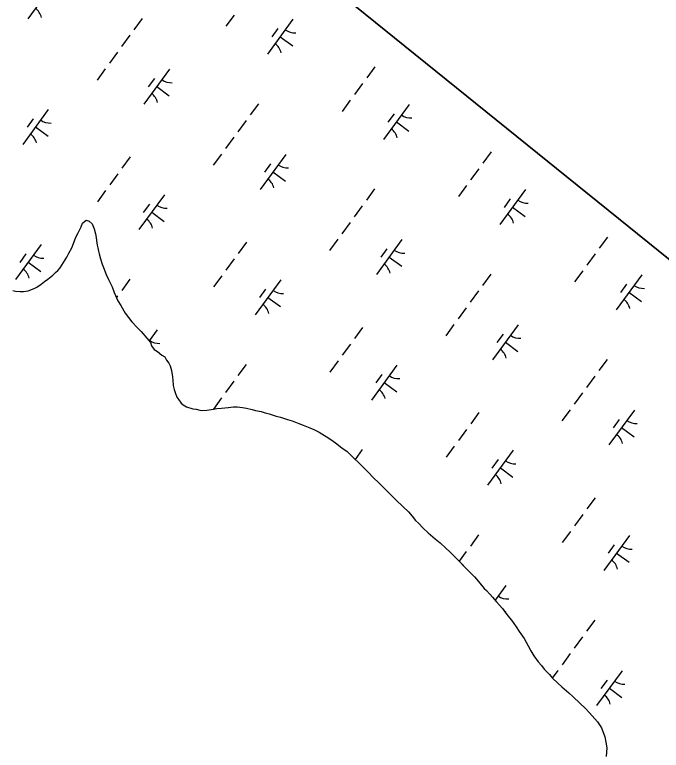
# Model space of a CAD drawing. Extents: x 3905714 to 3926767, y 183354 to 205755.
# Drawn here: x 3922838 to 3923584, y 196965 to 197813 of the extents above; entities that cross this region are included whole.
import ezdxf

# ---------------------------------------------------------------- set-up
doc = ezdxf.new("R2010")
doc.units = 0
for name, color, linetype in [('V-GRID-FRAM', 7, 'Continuous'), ('V-TOPO-SHOR', 7, 'Continuous'), ('V-WETL-SWMP', 7, 'Continuous')]:
    doc.layers.add(name, color=color, linetype=linetype)

msp = doc.modelspace()

# ---------------------------------------------------------------- linework, layer by layer
at = {"layer": 'V-GRID-FRAM'}
msp.add_lwpolyline([(3924287.85, 196971.08), (3915521.38, 185005.59), (3909313.29, 189695.82), (3918205.93, 201877.91), (3924287.85, 196971.08)], dxfattribs=at)
at = {"layer": 'V-TOPO-SHOR'}
for points in [[(3922835.8, 197495.3), (3922839.1, 197494.53), (3922844.42, 197494), (3922848.23, 197494.24), (3922853.56, 197494.99), (3922860.41, 197497.5), (3922863.46, 197499.26), (3922868.55, 197502.54), (3922872.36, 197505.57), (3922876.43, 197508.35), (3922882.03, 197512.89), (3922885.08, 197515.93), (3922887.88, 197518.45), (3922890.43, 197521.49), (3922894.26, 197527.56), (3922898.34, 197533.63), (3922900.64, 197538.19), (3922903.96, 197544.52), (3922905.75, 197549.59), (3922908.57, 197556.93), (3922911.12, 197562), (3922914.7, 197568.83), (3922916.49, 197572.89), (3922920.56, 197576.42), (3922923.85, 197575.4), (3922927.65, 197572.34), (3922929.65, 197566.49), (3922931.16, 197560.66), (3922931.9, 197556.6), (3922932.65, 197553.04), (3922933.39, 197547.71), (3922934.14, 197544.41)], [(3922934.14, 197544.41), (3922934.63, 197540.86), (3922935.38, 197537.56), (3922937.14, 197531.72), (3922938.89, 197525.63), (3922940.4, 197521.81), (3922943.67, 197513.69), (3922946.44, 197508.1), (3922950.46, 197499.46), (3922952.73, 197493.11), (3922957.26, 197483.45), (3922960.54, 197478.11), (3922965.58, 197469.22), (3922969.36, 197464.13), (3922973.4, 197459.04), (3922979.72, 197452.17), (3922984.02, 197447.85), (3922990.58, 197440.47), (3922994.62, 197435.38), (3922996.13, 197431.57), (3922999.16, 197427.25), (3923002.7, 197424.95), (3923008.02, 197420.62), (3923011.31, 197418.58), (3923013.32, 197415.02), (3923015.85, 197411.46), (3923017.36, 197408.41), (3923018.86, 197403.08), (3923020.1, 197395.72), (3923020.6, 197391.66), (3923021.08, 197385.82), (3923022.08, 197381), (3923023.33, 197377.44), (3923025.34, 197372.36), (3923027.36, 197369.31), (3923030.39, 197365.49), (3923032.67, 197363.46), (3923036.21, 197361.16), (3923043.56, 197358.85), (3923047.36, 197358.33), (3923053.45, 197357.04), (3923059.79, 197357.27), (3923067.65, 197358.26), (3923071.21, 197359.01), (3923076.79, 197359.49), (3923080.6, 197359.99), (3923084.65, 197360.48), (3923090.49, 197360.97), (3923094.8, 197360.95), (3923101.14, 197360.17), (3923105.45, 197359.39), (3923112.04, 197357.84), (3923115.84, 197356.82), (3923122.43, 197355.52), (3923127.25, 197354.24), (3923131.81, 197352.96), (3923139.92, 197350.39), (3923144.73, 197349.1), (3923152.84, 197346.28), (3923158.16, 197344.74), (3923166.01, 197341.67), (3923171.08, 197339.88), (3923178.68, 197336.81), (3923183.49, 197335.01), (3923189.56, 197331.69), (3923195.64, 197328.12), (3923199.69, 197325.57), (3923205.76, 197321.49), (3923208.29, 197319.45), (3923215.88, 197313.84), (3923221.7, 197309.51), (3923229.03, 197302.38), (3923235.85, 197296.02), (3923239.9, 197291.69), (3923246.72, 197285.07), (3923251.52, 197279.98), (3923259.36, 197272.6), (3923264.92, 197267), (3923273.01, 197258.85), (3923278.06, 197253.76), (3923286.66, 197245.86), (3923292.47, 197240.01), (3923297.02, 197234.92), (3923300.8, 197229.83), (3923304.09, 197226.78), (3923309.4, 197221.18), (3923315.21, 197215.83), (3923323.56, 197208.7), (3923329.12, 197204.37), (3923335.69, 197198), (3923340.25, 197193.67), (3923347.57, 197186.54), (3923352.38, 197181.71), (3923360.46, 197173.56), (3923368.8, 197164.91), (3923373.35, 197159.56), (3923380.17, 197151.68), (3923382.7, 197149.13), (3923389.77, 197141.49), (3923393.81, 197136.41), (3923401.14, 197128.52)], [(3923401.14, 197128.52), (3923407.2, 197119.87), (3923411.49, 197115.04), (3923416.79, 197107.16), (3923420.32, 197101.82), (3923426.13, 197093.93), (3923430.66, 197085.29), (3923433.94, 197079.44), (3923437.21, 197073.85), (3923442.26, 197066.73), (3923446.05, 197062.66), (3923449.33, 197058.34), (3923455.4, 197052.23), (3923458.94, 197047.9), (3923465, 197042.3), (3923469.81, 197037.97), (3923477.65, 197031.1), (3923482.7, 197026.51), (3923490.29, 197019.38), (3923497.36, 197012.51), (3923501.66, 197007.93), (3923507.72, 197001.31), (3923511.01, 196997.49), (3923515.29, 196990.63), (3923519.32, 196980.47), (3923520.56, 196974.12), (3923521.55, 196967.78), (3923521.01, 196957.63)]]:
    msp.add_lwpolyline(points, dxfattribs=at)
at = {"layer": 'V-WETL-SWMP'}
for p, q in [((3924287.85, 196971.08), (3922914.55, 198079.05)), ((3922882.58, 197848.95), (3922853.03, 197808.62)), ((3922985.13, 197809.05), (3922975.67, 197796.15)), ((3923091.29, 197813.09), (3923081.83, 197800.18)), ((3923159.3, 197808.26), (3923129.75, 197767.93)), ((3923141.85, 197797.49), (3923134.75, 197787.81)), ((3922970.94, 197789.69), (3922961.49, 197776.79)), ((3923144.52, 197788.09), (3923159.04, 197777.45)), ((3922956.76, 197770.33), (3922947.3, 197757.43)), ((3922942.58, 197750.97), (3922933.12, 197738.07)), ((3923016.76, 197750.64), (3922987.21, 197710.31)), ((3923253.84, 197753.51), (3923244.38, 197740.6)), ((3922999.31, 197739.88), (3922992.21, 197730.2)), ((3923239.65, 197734.15), (3923230.2, 197721.24)), ((3923001.98, 197730.48), (3923016.5, 197719.84)), ((3923225.47, 197714.79), (3923216.01, 197701.88)), ((3923119.31, 197710.75), (3923109.85, 197697.84)), ((3923293.48, 197709.95), (3923263.93, 197669.62)), ((3922876.81, 197704.13), (3922847.25, 197663.8)), ((3923276.03, 197699.19), (3923268.93, 197689.51)), ((3922859.35, 197693.36), (3922852.26, 197683.68)), ((3923105.12, 197691.39), (3923095.67, 197678.48)), ((3923278.7, 197689.79), (3923293.22, 197679.15)), ((3922862.03, 197683.96), (3922876.55, 197673.32)), ((3923090.94, 197672.03), (3923081.48, 197659.12)), ((3923388.02, 197655.2), (3923378.56, 197642.29)), ((3922971.34, 197649.37), (3922961.89, 197636.47)), ((3923076.76, 197652.67), (3923067.3, 197639.76)), ((3923150.94, 197652.34), (3923121.39, 197612)), ((3923133.49, 197641.57), (3923126.39, 197631.89)), ((3922957.16, 197630.01), (3922947.7, 197617.11)), ((3923136.16, 197632.17), (3923150.68, 197621.53)), ((3923373.83, 197635.84), (3923364.38, 197622.93)), ((3923253.49, 197612.44), (3923244.03, 197599.53)), ((3923359.65, 197616.48), (3923350.19, 197603.57)), ((3922942.98, 197610.65), (3922933.52, 197597.75)), ((3923010.98, 197605.82), (3922981.43, 197565.49)), ((3923427.66, 197611.65), (3923398.11, 197571.31)), ((3922993.53, 197595.06), (3922986.44, 197585.38)), ((3923410.2, 197600.88), (3923403.11, 197591.2)), ((3923239.3, 197593.08), (3923229.85, 197580.17)), ((3923412.88, 197591.48), (3923427.4, 197580.84)), ((3922996.21, 197585.66), (3923010.73, 197575.02)), ((3922914.7, 197568.83), (3922916.49, 197572.89)), ((3922916.49, 197572.89), (3922920.56, 197576.42)), ((3922920.56, 197576.42), (3922923.85, 197575.4)), ((3922923.85, 197575.4), (3922927.65, 197572.34)), ((3922927.65, 197572.34), (3922929.65, 197566.5)), ((3923225.12, 197573.72), (3923215.66, 197560.81)), ((3922908.57, 197556.93), (3922911.12, 197562)), ((3922911.12, 197562), (3922914.7, 197568.83)), ((3922929.65, 197566.5), (3922931.16, 197560.66)), ((3922905.75, 197549.59), (3922908.57, 197556.93)), ((3922931.16, 197560.66), (3922931.9, 197556.6)), ((3922931.9, 197556.6), (3922932.65, 197553.04)), ((3922932.65, 197553.04), (3922933.39, 197547.71)), ((3923210.93, 197554.36), (3923201.48, 197541.45)), ((3923285.12, 197554.03), (3923255.57, 197513.7)), ((3923522.2, 197556.89), (3923512.74, 197543.99)), ((3922868.45, 197548.21), (3922838.9, 197507.87)), ((3922900.64, 197538.19), (3922903.96, 197544.52)), ((3922903.96, 197544.52), (3922905.75, 197549.59)), ((3922933.39, 197547.71), (3922934.14, 197544.41)), ((3922934.14, 197544.41), (3922934.64, 197540.86)), ((3923105.52, 197551.07), (3923096.07, 197538.16)), ((3922850.99, 197537.44), (3922843.9, 197527.76)), ((3922898.34, 197533.63), (3922900.64, 197538.19)), ((3922934.64, 197540.86), (3922935.38, 197537.56)), ((3922935.38, 197537.56), (3922937.14, 197531.72)), ((3923267.67, 197543.27), (3923260.57, 197533.59)), ((3923508.01, 197537.53), (3923498.56, 197524.63)), ((3922853.67, 197528.04), (3922868.19, 197517.4)), ((3922890.43, 197521.49), (3922894.26, 197527.56)), ((3922894.26, 197527.56), (3922898.34, 197533.63)), ((3922937.14, 197531.72), (3922938.89, 197525.62)), ((3923091.34, 197531.71), (3923081.88, 197518.8)), ((3923270.34, 197533.87), (3923284.86, 197523.23)), ((3922885.08, 197515.93), (3922887.88, 197518.45)), ((3922887.88, 197518.45), (3922890.43, 197521.49)), ((3922938.89, 197525.62), (3922940.4, 197521.82)), ((3922940.4, 197521.82), (3922943.67, 197513.69)), ((3922876.43, 197508.35), (3922882.03, 197512.89)), ((3922882.03, 197512.89), (3922885.08, 197515.93)), ((3922943.67, 197513.69), (3922946.44, 197508.1)), ((3923077.16, 197512.35), (3923067.7, 197499.44)), ((3923387.67, 197514.13), (3923378.21, 197501.23)), ((3923493.83, 197518.17), (3923484.37, 197505.27)), ((3923561.84, 197513.34), (3923532.29, 197473.01)), ((3922863.46, 197499.26), (3922868.55, 197502.54)), ((3922868.55, 197502.54), (3922872.36, 197505.57)), ((3922872.36, 197505.57), (3922876.43, 197508.35)), ((3922946.44, 197508.1), (3922950.47, 197499.46)), ((3922970.99, 197508.31), (3922961.54, 197495.4)), ((3923145.16, 197507.52), (3923115.61, 197467.18)), ((3923544.38, 197502.57), (3923537.29, 197492.89)), ((3922835.8, 197495.3), (3922839.1, 197494.53)), ((3922839.1, 197494.53), (3922844.42, 197494)), ((3922844.42, 197494), (3922848.23, 197494.24)), ((3922848.23, 197494.24), (3922853.56, 197494.99)), ((3922853.56, 197494.99), (3922860.41, 197497.5)), ((3922860.41, 197497.5), (3922863.46, 197499.26)), ((3922950.47, 197499.46), (3922952.73, 197493.11)), ((3922952.73, 197493.11), (3922957.26, 197483.45)), ((3923127.71, 197496.75), (3923120.62, 197487.07)), ((3923373.48, 197494.77), (3923364.03, 197481.87)), ((3923547.06, 197493.18), (3923561.58, 197482.54)), ((3922956.81, 197488.95), (3922955.51, 197487.18)), ((3923130.39, 197487.35), (3923144.91, 197476.71)), ((3922957.26, 197483.45), (3922960.54, 197478.11)), ((3922960.54, 197478.11), (3922965.58, 197469.22)), ((3922965.58, 197469.22), (3922969.36, 197464.13)), ((3923359.3, 197475.41), (3923349.84, 197462.51)), ((3922969.36, 197464.13), (3922973.4, 197459.04)), ((3922973.4, 197459.04), (3922979.72, 197452.17)), ((3922979.72, 197452.17), (3922984.02, 197447.85)), ((3923239.7, 197452.76), (3923230.25, 197439.86)), ((3923345.11, 197456.05), (3923335.66, 197443.15)), ((3923419.3, 197455.73), (3923389.75, 197415.39)), ((3922984.02, 197447.85), (3922990.58, 197440.47)), ((3923002.62, 197449.9), (3922993.25, 197437.11)), ((3923401.84, 197444.96), (3923394.75, 197435.28)), ((3922990.58, 197440.47), (3922994.62, 197435.38)), ((3922994.62, 197435.38), (3922996.13, 197431.57)), ((3923404.52, 197435.56), (3923419.04, 197424.92)), ((3922996.13, 197431.57), (3922999.16, 197427.24)), ((3922999.16, 197427.24), (3923002.7, 197424.95)), ((3923225.52, 197433.4), (3923216.06, 197420.5)), ((3923002.7, 197424.95), (3923008.02, 197420.62)), ((3923008.02, 197420.62), (3923011.31, 197418.58)), ((3923011.31, 197418.58), (3923013.32, 197415.02)), ((3923013.32, 197415.02), (3923015.85, 197411.46)), ((3923015.85, 197411.46), (3923017.36, 197408.41)), ((3923017.36, 197408.41), (3923018.86, 197403.08)), ((3923105.17, 197410), (3923095.72, 197397.1)), ((3923211.33, 197414.04), (3923201.88, 197401.14)), ((3923279.34, 197409.21), (3923249.79, 197368.88)), ((3923521.85, 197415.83), (3923512.39, 197402.92)), ((3923018.86, 197403.08), (3923020.1, 197395.72)), ((3923020.1, 197395.72), (3923020.59, 197391.66)), ((3923020.59, 197391.66), (3923021.08, 197385.82)), ((3923261.89, 197398.44), (3923254.8, 197388.76)), ((3923507.66, 197396.47), (3923498.21, 197383.56)), ((3923021.08, 197385.82), (3923022.08, 197381)), ((3923090.99, 197390.64), (3923081.53, 197377.74)), ((3923264.57, 197389.04), (3923279.09, 197378.41)), ((3923022.08, 197381), (3923023.33, 197377.44)), ((3923023.33, 197377.44), (3923025.34, 197372.36)), ((3923493.48, 197377.11), (3923484.02, 197364.2)), ((3923025.34, 197372.36), (3923027.36, 197369.31)), ((3923027.36, 197369.31), (3923030.39, 197365.49)), ((3923076.8, 197371.28), (3923067.35, 197358.38)), ((3923030.39, 197365.49), (3923032.67, 197363.46)), ((3923032.67, 197363.46), (3923036.21, 197361.16)), ((3923036.21, 197361.16), (3923043.56, 197358.85)), ((3923043.56, 197358.85), (3923047.36, 197358.33)), ((3923047.36, 197358.33), (3923053.44, 197357.04)), ((3923053.44, 197357.04), (3923059.79, 197357.27)), ((3923059.79, 197357.27), (3923067.65, 197358.26)), ((3923067.65, 197358.26), (3923071.21, 197359.01)), ((3923071.21, 197359.01), (3923076.79, 197359.49)), ((3923076.79, 197359.49), (3923080.6, 197359.99)), ((3923080.6, 197359.99), (3923084.66, 197360.48)), ((3923084.66, 197360.48), (3923090.49, 197360.97)), ((3923090.49, 197360.97), (3923094.8, 197360.95)), ((3923094.8, 197360.95), (3923101.14, 197360.17)), ((3923101.14, 197360.17), (3923105.45, 197359.39)), ((3923105.45, 197359.39), (3923112.04, 197357.84)), ((3923112.04, 197357.84), (3923115.84, 197356.82)), ((3923479.29, 197357.75), (3923469.84, 197344.84)), ((3923553.48, 197357.42), (3923523.93, 197317.09)), ((3923115.84, 197356.82), (3923122.43, 197355.52)), ((3923122.43, 197355.52), (3923127.25, 197354.24)), ((3923127.25, 197354.24), (3923131.81, 197352.96)), ((3923131.81, 197352.96), (3923139.92, 197350.39)), ((3923136.8, 197351.59), (3923136.67, 197351.42)), ((3923139.92, 197350.39), (3923144.73, 197349.1)), ((3923144.73, 197349.1), (3923152.84, 197346.28)), ((3923373.88, 197354.46), (3923364.43, 197341.55)), ((3923152.84, 197346.28), (3923158.16, 197344.74)), ((3923158.16, 197344.74), (3923166.01, 197341.67)), ((3923166.01, 197341.67), (3923171.08, 197339.88)), ((3923536.02, 197346.65), (3923528.93, 197336.97)), ((3923171.08, 197339.88), (3923178.68, 197336.81)), ((3923178.68, 197336.81), (3923183.49, 197335.01)), ((3923183.49, 197335.01), (3923189.56, 197331.69)), ((3923359.7, 197335.1), (3923350.24, 197322.19)), ((3923538.7, 197337.25), (3923553.22, 197326.62)), ((3923189.56, 197331.69), (3923195.64, 197328.12)), ((3923195.64, 197328.12), (3923199.69, 197325.57)), ((3923199.69, 197325.57), (3923205.76, 197321.49)), ((3923205.76, 197321.49), (3923208.29, 197319.45)), ((3923208.29, 197319.45), (3923215.88, 197313.84)), ((3923345.51, 197315.74), (3923336.06, 197302.83)), ((3923215.88, 197313.84), (3923221.7, 197309.51)), ((3923221.7, 197309.51), (3923229.03, 197302.38)), ((3923239.35, 197311.7), (3923231.11, 197300.44)), ((3923413.52, 197310.9), (3923383.97, 197270.57)), ((3923229.03, 197302.38), (3923235.85, 197296.02)), ((3923396.07, 197300.14), (3923388.98, 197290.46)), ((3923235.85, 197296.02), (3923239.9, 197291.69)), ((3923239.9, 197291.69), (3923246.72, 197285.07)), ((3923398.75, 197290.74), (3923413.27, 197280.1)), ((3923246.72, 197285.07), (3923251.52, 197279.98)), ((3923251.52, 197279.98), (3923259.36, 197272.6)), ((3923259.36, 197272.6), (3923278.06, 197253.76)), ((3923508.06, 197256.15), (3923498.61, 197243.24)), ((3923278.06, 197253.76), (3923286.66, 197245.86)), ((3923286.66, 197245.86), (3923292.47, 197240.01)), ((3923292.47, 197240.01), (3923297.02, 197234.92)), ((3923297.02, 197234.92), (3923300.8, 197229.83)), ((3923493.88, 197236.79), (3923484.42, 197223.88)), ((3923300.8, 197229.83), (3923304.09, 197226.78)), ((3923304.09, 197226.78), (3923309.4, 197221.18)), ((3923309.4, 197221.18), (3923315.21, 197215.83)), ((3923315.21, 197215.83), (3923323.56, 197208.7)), ((3923373.53, 197213.39), (3923364.08, 197200.48)), ((3923479.69, 197217.43), (3923470.24, 197204.52)), ((3923323.56, 197208.7), (3923329.12, 197204.37)), ((3923547.7, 197212.6), (3923518.15, 197172.27)), ((3923329.12, 197204.37), (3923335.69, 197198)), ((3923335.69, 197198), (3923340.24, 197193.67)), ((3923530.25, 197201.83), (3923523.16, 197192.15)), ((3923340.24, 197193.67), (3923347.57, 197186.54)), ((3923359.35, 197194.03), (3923351.19, 197182.9)), ((3923532.93, 197192.43), (3923547.45, 197181.79)), ((3923347.57, 197186.54), (3923360.46, 197173.56)), ((3923360.46, 197173.56), (3923368.8, 197164.91)), ((3923368.8, 197164.91), (3923373.35, 197159.56)), ((3923373.35, 197159.56), (3923380.17, 197151.68)), ((3923405.16, 197154.98), (3923392.64, 197137.89)), ((3923380.17, 197151.68), (3923382.7, 197149.13)), ((3923382.7, 197149.13), (3923389.77, 197141.49)), ((3923387.71, 197144.22), (3923387.51, 197143.94)), ((3923389.77, 197141.49), (3923393.81, 197136.41)), ((3923393.81, 197136.41), (3923401.14, 197128.52)), ((3923401.14, 197128.52), (3923407.2, 197119.87)), ((3923403.41, 197125.27), (3923404.91, 197124.18)), ((3923407.2, 197119.87), (3923411.49, 197115.04)), ((3923411.49, 197115.04), (3923416.79, 197107.15)), ((3923507.71, 197115.09), (3923498.25, 197102.18)), ((3923416.79, 197107.15), (3923420.32, 197101.82)), ((3923420.32, 197101.82), (3923426.13, 197093.93)), ((3923493.53, 197095.73), (3923484.07, 197082.82)), ((3923426.13, 197093.93), (3923430.66, 197085.29)), ((3923430.66, 197085.29), (3923433.94, 197079.45)), ((3923433.94, 197079.45), (3923437.21, 197073.85)), ((3923437.21, 197073.85), (3923442.26, 197066.73)), ((3923479.34, 197076.37), (3923469.89, 197063.46)), ((3923442.26, 197066.73), (3923446.05, 197062.66)), ((3923446.05, 197062.66), (3923449.33, 197058.34)), ((3923449.33, 197058.34), (3923455.4, 197052.23)), ((3923455.4, 197052.23), (3923458.94, 197047.9)), ((3923465.16, 197057.01), (3923458.7, 197048.19)), ((3923539.34, 197056.68), (3923509.79, 197016.34)), ((3923458.94, 197047.9), (3923465, 197042.3)), ((3923521.89, 197045.91), (3923514.8, 197036.23)), ((3923465, 197042.3), (3923469.81, 197037.97)), ((3923469.81, 197037.97), (3923477.65, 197031.09)), ((3923524.57, 197036.51), (3923539.09, 197025.87)), ((3923477.65, 197031.09), (3923482.7, 197026.51)), ((3923482.7, 197026.51), (3923490.29, 197019.38)), ((3923490.29, 197019.38), (3923497.36, 197012.51)), ((3923497.36, 197012.51), (3923501.66, 197007.93)), ((3923501.66, 197007.93), (3923507.72, 197001.31)), ((3923507.72, 197001.31), (3923511.01, 196997.49)), ((3923511.01, 196997.49), (3923515.29, 196990.63)), ((3923515.29, 196990.63), (3923519.32, 196980.47)), ((3923519.32, 196980.47), (3923520.56, 196974.12)), ((3923520.56, 196974.12), (3923521.55, 196967.78)), ((3923521.55, 196967.78), (3923521.01, 196957.63))]:
    msp.add_line(p, q, dxfattribs=at)
for centre, start, end in [((3922851.67, 197806.36), 12.99998, 54.54364), ((3923161.04, 197810.23), 232.99998, 274.54364), ((3923128.39, 197765.67), 12.99998, 54.54364), ((3923018.5, 197752.62), 232.99998, 274.54364), ((3922985.85, 197708.06), 12.99998, 54.54364), ((3923295.22, 197711.93), 232.99998, 274.54364), ((3922878.55, 197706.1), 232.99998, 274.54364), ((3923262.57, 197667.37), 12.99998, 54.54364), ((3922845.9, 197661.54), 12.99998, 54.54364), ((3923152.68, 197654.31), 232.99998, 274.54364), ((3923120.03, 197609.75), 12.99998, 54.54364), ((3923429.4, 197613.62), 232.99998, 274.54364), ((3923012.73, 197607.8), 232.99998, 274.54364), ((3923396.75, 197569.06), 12.99998, 54.54364), ((3922980.08, 197563.23), 12.99998, 54.54364), ((3922870.19, 197550.18), 232.99998, 274.54364), ((3923286.86, 197556.01), 232.99998, 274.54364), ((3922837.54, 197505.62), 12.99998, 54.54364), ((3923254.21, 197511.44), 12.99998, 54.54364), ((3923146.9, 197509.49), 232.99998, 274.54364), ((3923563.58, 197515.32), 232.99998, 274.54364), ((3923530.93, 197470.75), 12.99998, 54.54364), ((3923114.26, 197464.93), 12.99998, 54.54364), ((3923421.04, 197457.7), 232.99998, 274.54364), ((3923004.37, 197451.88), 232.99998, 274.54364), ((3923388.39, 197413.14), 12.99998, 54.54364), ((3923281.08, 197411.19), 232.99998, 274.54364), ((3923248.44, 197366.62), 12.99998, 54.54364), ((3923555.22, 197359.39), 232.99998, 274.54364), ((3923522.57, 197314.83), 12.99998, 54.54364), ((3923415.26, 197312.88), 232.99998, 274.54364), ((3923382.61, 197268.32), 12.99998, 54.54364), ((3923549.44, 197214.57), 232.99998, 274.54364), ((3923516.79, 197170.01), 12.99998, 54.54364), ((3923406.9, 197156.96), 232.99998, 274.54364), ((3923541.08, 197058.65), 232.99998, 274.54364), ((3923508.43, 197014.09), 12.99998, 54.54364)]:
    msp.add_arc(centre, 17.62, start, end, dxfattribs=at)

doc.saveas('drawing.dxf')
